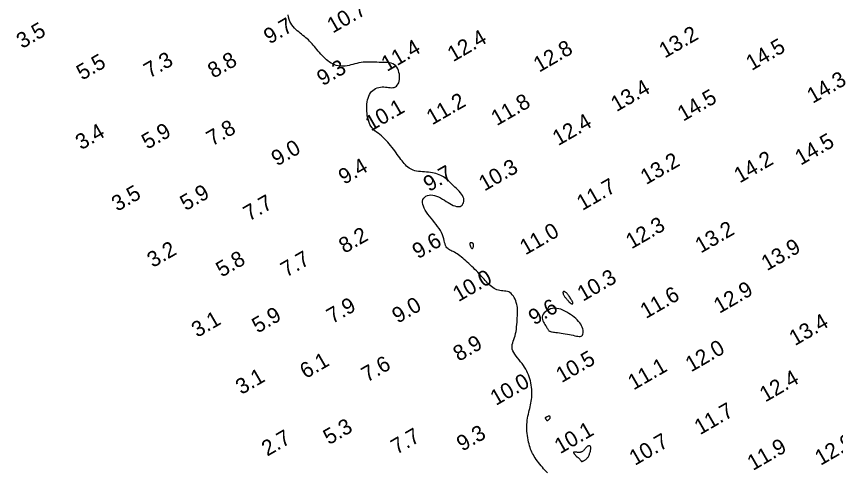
# Model space of a CAD drawing. Extents: x 3024098 to 3056816, y 418252 to 509144.
# Drawn here: x 3026100.9 to 3026364.9, y 427941.2 to 428087.7 of the extents above; entities that cross this region are included whole.
import ezdxf

# ---------------------------------------------------------------- set-up
doc = ezdxf.new("R2010")
doc.units = 0
doc.layers.add('V-CHAN-CONT-EL10', color=7, linetype='Continuous')
doc.layers.add('V-TOPO-SOUN-0911', color=7, linetype='Continuous')

msp = doc.modelspace()

# ---------------------------------------------------------------- linework, layer by layer
at = {"layer": 'V-CHAN-CONT-EL10'}
msp.add_lwpolyline([(3026272.08, 427940.78), (3026271.65, 427941.18), (3026271.23, 427941.62), (3026270.81, 427942.08), (3026270.4, 427942.55), (3026269.98, 427943.04), (3026269.58, 427943.53), (3026269.19, 427944.04), (3026268.81, 427944.54), (3026268.44, 427945.04), (3026268.1, 427945.54), (3026267.79, 427946.02), (3026267.51, 427946.5), (3026267.25, 427946.97), (3026267.02, 427947.43), (3026266.81, 427947.91), (3026266.61, 427948.41), (3026266.44, 427948.92), (3026266.27, 427949.47), (3026266.11, 427950.05), (3026265.96, 427950.67), (3026265.82, 427951.34), (3026265.7, 427952.02), (3026265.59, 427952.73), (3026265.5, 427953.46), (3026265.43, 427954.19), (3026265.39, 427954.92), (3026265.38, 427955.64), (3026265.41, 427956.34), (3026265.46, 427957.03), (3026265.54, 427957.71), (3026265.64, 427958.37), (3026265.76, 427959.01), (3026265.89, 427959.64), (3026266.03, 427960.26), (3026266.17, 427960.86), (3026266.31, 427961.46), (3026266.45, 427962.04), (3026266.58, 427962.62), (3026266.7, 427963.2), (3026266.81, 427963.79), (3026266.9, 427964.39), (3026266.96, 427965), (3026267.01, 427965.62), (3026267.03, 427966.28), (3026267.02, 427966.94), (3026266.98, 427967.62), (3026266.92, 427968.31), (3026266.82, 427969), (3026266.7, 427969.69), (3026266.55, 427970.37), (3026266.37, 427971.03), (3026266.17, 427971.68), (3026265.93, 427972.31), (3026265.66, 427972.93), (3026265.36, 427973.54), (3026265.03, 427974.15), (3026264.67, 427974.74), (3026264.27, 427975.34), (3026263.84, 427975.94), (3026263.38, 427976.54), (3026262.9, 427977.15), (3026262.42, 427977.75), (3026261.97, 427978.35), (3026261.55, 427978.93), (3026261.19, 427979.51), (3026260.9, 427980.07), (3026260.71, 427980.61), (3026260.62, 427981.13), (3026260.63, 427981.63), (3026260.71, 427982.13), (3026260.85, 427982.64), (3026261.03, 427983.16), (3026261.23, 427983.7), (3026261.43, 427984.28), (3026261.62, 427984.9), (3026261.78, 427985.57), (3026261.92, 427986.27), (3026262.03, 427987.01), (3026262.11, 427987.75), (3026262.18, 427988.5), (3026262.24, 427989.24), (3026262.29, 427989.95), (3026262.33, 427990.62), (3026262.37, 427991.26), (3026262.39, 427991.84), (3026262.41, 427992.4), (3026262.41, 427992.94), (3026262.39, 427993.46), (3026262.35, 427993.97), (3026262.27, 427994.48), (3026262.16, 427995.01), (3026262.01, 427995.55), (3026261.82, 427996.1), (3026261.6, 427996.64), (3026261.34, 427997.16), (3026261.05, 427997.65), (3026260.72, 427998.09), (3026260.36, 427998.47), (3026259.97, 427998.77), (3026259.56, 427998.99), (3026259.12, 427999.14), (3026258.66, 427999.24), (3026258.18, 427999.3), (3026257.7, 427999.35), (3026257.21, 427999.4), (3026256.73, 427999.46), (3026256.24, 427999.56), (3026255.77, 427999.71), (3026255.31, 427999.91), (3026254.87, 428000.15), (3026254.43, 428000.43), (3026254, 428000.74), (3026253.58, 428001.09), (3026253.17, 428001.45), (3026252.77, 428001.84), (3026252.38, 428002.24), (3026251.99, 428002.65), (3026251.61, 428003.08), (3026251.22, 428003.51), (3026250.83, 428003.95), (3026250.43, 428004.4), (3026250.01, 428004.86), (3026249.58, 428005.33), (3026249.13, 428005.79), (3026248.67, 428006.27), (3026248.19, 428006.74), (3026247.7, 428007.21), (3026247.2, 428007.67), (3026246.7, 428008.13), (3026246.21, 428008.58), (3026245.71, 428009.02), (3026245.23, 428009.44), (3026244.75, 428009.85), (3026244.29, 428010.23), (3026243.83, 428010.6), (3026243.38, 428010.94), (3026242.94, 428011.25), (3026242.5, 428011.53), (3026242.08, 428011.78), (3026241.67, 428011.98), (3026241.26, 428012.17), (3026240.88, 428012.34), (3026240.52, 428012.52), (3026240.19, 428012.72), (3026239.89, 428012.95), (3026239.62, 428013.23), (3026239.39, 428013.56), (3026239.21, 428013.97), (3026239.05, 428014.44), (3026238.91, 428014.97), (3026238.77, 428015.54), (3026238.61, 428016.15), (3026238.43, 428016.79), (3026238.19, 428017.44), (3026237.9, 428018.11), (3026237.54, 428018.77), (3026237.12, 428019.43), (3026236.65, 428020.09), (3026236.14, 428020.75), (3026235.61, 428021.41), (3026235.07, 428022.07), (3026234.53, 428022.73), (3026234.01, 428023.39), (3026233.52, 428024.06), (3026233.06, 428024.72), (3026232.66, 428025.36), (3026232.32, 428026), (3026232.05, 428026.61), (3026231.87, 428027.2), (3026231.78, 428027.75), (3026231.79, 428028.26), (3026231.92, 428028.73), (3026232.16, 428029.15), (3026232.49, 428029.51), (3026232.89, 428029.81), (3026233.37, 428030.04), (3026233.89, 428030.18), (3026234.46, 428030.24), (3026235.05, 428030.21), (3026235.67, 428030.09), (3026236.29, 428029.88), (3026236.92, 428029.6), (3026237.55, 428029.27), (3026238.18, 428028.91), (3026238.81, 428028.53), (3026239.42, 428028.15), (3026240.02, 428027.78), (3026240.61, 428027.44), (3026241.17, 428027.14), (3026241.7, 428026.88), (3026242.21, 428026.68), (3026242.69, 428026.53), (3026243.14, 428026.46), (3026243.56, 428026.46), (3026243.93, 428026.55), (3026244.26, 428026.73), (3026244.55, 428026.99), (3026244.78, 428027.32), (3026244.96, 428027.7), (3026245.06, 428028.12), (3026245.1, 428028.58), (3026245.05, 428029.06), (3026244.92, 428029.54), (3026244.69, 428030.02), (3026244.39, 428030.5), (3026244.03, 428030.96), (3026243.62, 428031.42), (3026243.17, 428031.87), (3026242.71, 428032.32), (3026242.24, 428032.75), (3026241.79, 428033.17), (3026241.35, 428033.58), (3026240.94, 428033.98), (3026240.54, 428034.37), (3026240.15, 428034.73), (3026239.77, 428035.09), (3026239.37, 428035.42), (3026238.97, 428035.73), (3026238.55, 428036.02), (3026238.11, 428036.28), (3026237.64, 428036.52), (3026237.15, 428036.74), (3026236.64, 428036.93), (3026236.1, 428037.1), (3026235.54, 428037.24), (3026234.95, 428037.36), (3026234.35, 428037.46), (3026233.71, 428037.53), (3026233.06, 428037.59), (3026232.41, 428037.64), (3026231.75, 428037.69), (3026231.11, 428037.75), (3026230.48, 428037.82), (3026229.88, 428037.91), (3026229.32, 428038.04), (3026228.79, 428038.2), (3026228.31, 428038.4), (3026227.86, 428038.63), (3026227.43, 428038.9), (3026227.03, 428039.21), (3026226.64, 428039.54), (3026226.27, 428039.91), (3026225.9, 428040.31), (3026225.53, 428040.74), (3026225.17, 428041.2), (3026224.79, 428041.69), (3026224.42, 428042.19), (3026224.03, 428042.72), (3026223.64, 428043.26), (3026223.24, 428043.82), (3026222.83, 428044.39), (3026222.4, 428044.97), (3026221.96, 428045.56), (3026221.5, 428046.14), (3026221.03, 428046.71), (3026220.55, 428047.27), (3026220.06, 428047.81), (3026219.55, 428048.33), (3026219.03, 428048.81), (3026218.51, 428049.26), (3026217.98, 428049.68), (3026217.45, 428050.09), (3026216.94, 428050.49), (3026216.44, 428050.92), (3026215.98, 428051.36), (3026215.55, 428051.84), (3026215.17, 428052.37), (3026214.84, 428052.96), (3026214.56, 428053.6), (3026214.33, 428054.29), (3026214.14, 428055), (3026213.99, 428055.74), (3026213.89, 428056.5), (3026213.83, 428057.26), (3026213.8, 428058.01), (3026213.81, 428058.74), (3026213.85, 428059.46), (3026213.94, 428060.16), (3026214.06, 428060.82), (3026214.23, 428061.44), (3026214.44, 428062.03), (3026214.7, 428062.57), (3026215.01, 428063.06), (3026215.37, 428063.49), (3026215.77, 428063.87), (3026216.21, 428064.19), (3026216.68, 428064.46), (3026217.18, 428064.67), (3026217.7, 428064.83), (3026218.23, 428064.94), (3026218.76, 428064.99), (3026219.3, 428064.99), (3026219.83, 428064.95), (3026220.35, 428064.89), (3026220.85, 428064.83), (3026221.34, 428064.78), (3026221.81, 428064.76), (3026222.25, 428064.79), (3026222.65, 428064.88), (3026223.02, 428065.05), (3026223.36, 428065.29), (3026223.65, 428065.59), (3026223.9, 428065.96), (3026224.1, 428066.38), (3026224.25, 428066.86), (3026224.35, 428067.37), (3026224.4, 428067.92), (3026224.39, 428068.51), (3026224.33, 428069.11), (3026224.2, 428069.71), (3026224.02, 428070.29), (3026223.79, 428070.84), (3026223.49, 428071.35), (3026223.14, 428071.79), (3026222.73, 428072.16), (3026222.25, 428072.44), (3026221.73, 428072.64), (3026221.16, 428072.78), (3026220.54, 428072.86), (3026219.89, 428072.9), (3026219.21, 428072.92), (3026218.51, 428072.92), (3026217.79, 428072.93), (3026217.06, 428072.94), (3026216.33, 428072.97), (3026215.59, 428072.99), (3026214.85, 428073.01), (3026214.12, 428073.02), (3026213.39, 428073), (3026212.68, 428072.95), (3026211.98, 428072.87), (3026211.29, 428072.75), (3026210.63, 428072.6), (3026209.98, 428072.43), (3026209.34, 428072.26), (3026208.71, 428072.08), (3026208.1, 428071.92), (3026207.49, 428071.79), (3026206.89, 428071.7), (3026206.3, 428071.65), (3026205.71, 428071.66), (3026205.13, 428071.71), (3026204.55, 428071.81), (3026203.98, 428071.96), (3026203.43, 428072.15), (3026202.88, 428072.4), (3026202.35, 428072.68), (3026201.83, 428073.01), (3026201.32, 428073.38), (3026200.82, 428073.78), (3026200.34, 428074.22), (3026199.87, 428074.67), (3026199.42, 428075.14), (3026198.98, 428075.61), (3026198.56, 428076.1), (3026198.15, 428076.58), (3026197.75, 428077.06), (3026197.35, 428077.53), (3026196.97, 428078), (3026196.58, 428078.45), (3026196.2, 428078.89), (3026195.81, 428079.32), (3026195.41, 428079.73), (3026195, 428080.13), (3026194.58, 428080.5), (3026194.14, 428080.87), (3026193.7, 428081.23), (3026193.26, 428081.59), (3026192.8, 428081.96), (3026192.35, 428082.33), (3026191.88, 428082.71), (3026191.42, 428083.11), (3026190.96, 428083.53), (3026190.52, 428083.98), (3026190.1, 428084.46), (3026189.7, 428084.97), (3026189.34, 428085.52), (3026189.03, 428086.12), (3026188.77, 428086.76), (3026188.57, 428087.46), (3026188.44, 428088.19)], dxfattribs=at)
for points in [[(3026247.06, 428014.67), (3026247.03, 428014.6), (3026247.01, 428014.51), (3026247.01, 428014.41), (3026247.02, 428014.3), (3026247.05, 428014.17), (3026247.09, 428014.04), (3026247.14, 428013.88), (3026247.21, 428013.72), (3026247.28, 428013.55), (3026247.36, 428013.39), (3026247.45, 428013.24), (3026247.54, 428013.11), (3026247.64, 428013.02), (3026247.73, 428012.96), (3026247.82, 428012.96), (3026247.9, 428013.01), (3026247.98, 428013.12), (3026248.05, 428013.26), (3026248.11, 428013.43), (3026248.16, 428013.61), (3026248.19, 428013.8), (3026248.21, 428013.99), (3026248.22, 428014.16), (3026248.21, 428014.3), (3026248.19, 428014.42), (3026248.15, 428014.52), (3026248.1, 428014.6), (3026248.03, 428014.66), (3026247.96, 428014.71), (3026247.88, 428014.75), (3026247.79, 428014.78), (3026247.7, 428014.8), (3026247.6, 428014.82), (3026247.5, 428014.83), (3026247.41, 428014.83), (3026247.32, 428014.82), (3026247.23, 428014.8), (3026247.16, 428014.77), (3026247.1, 428014.72)], [(3026279.94, 427995.17), (3026279.97, 427995.16), (3026280, 427995.15), (3026280.02, 427995.14), (3026280.04, 427995.13), (3026280.05, 427995.13), (3026280.06, 427995.13), (3026280.08, 427995.14), (3026280.1, 427995.14), (3026280.11, 427995.15), (3026280.13, 427995.17), (3026280.15, 427995.19), (3026280.18, 427995.21), (3026280.19, 427995.24), (3026280.21, 427995.27), (3026280.22, 427995.31), (3026280.23, 427995.36), (3026280.23, 427995.41), (3026280.23, 427995.47), (3026280.21, 427995.55), (3026280.17, 427995.66), (3026280.12, 427995.78), (3026280.05, 427995.93), (3026279.96, 427996.11), (3026279.84, 427996.33), (3026279.7, 427996.57), (3026279.54, 427996.82), (3026279.38, 427997.09), (3026279.2, 427997.36), (3026279.03, 427997.62), (3026278.85, 427997.87), (3026278.69, 427998.1), (3026278.54, 427998.29), (3026278.39, 427998.46), (3026278.26, 427998.6), (3026278.13, 427998.72), (3026278.01, 427998.82), (3026277.9, 427998.9), (3026277.79, 427998.97), (3026277.69, 427999.03), (3026277.59, 427999.07), (3026277.5, 427999.1), (3026277.41, 427999.12), (3026277.33, 427999.13), (3026277.25, 427999.12), (3026277.19, 427999.09), (3026277.13, 427999.05), (3026277.09, 427998.99), (3026277.06, 427998.91), (3026277.04, 427998.81), (3026277.04, 427998.69), (3026277.05, 427998.56), (3026277.08, 427998.42), (3026277.13, 427998.27), (3026277.2, 427998.1), (3026277.29, 427997.93), (3026277.41, 427997.74), (3026277.54, 427997.56), (3026277.68, 427997.37), (3026277.83, 427997.19), (3026277.99, 427997), (3026278.14, 427996.82), (3026278.29, 427996.65), (3026278.43, 427996.48), (3026278.56, 427996.33), (3026278.67, 427996.19), (3026278.78, 427996.06), (3026278.88, 427995.94), (3026278.97, 427995.83), (3026279.06, 427995.73), (3026279.14, 427995.64), (3026279.23, 427995.56), (3026279.32, 427995.49), (3026279.42, 427995.43), (3026279.51, 427995.38), (3026279.6, 427995.33), (3026279.68, 427995.29), (3026279.76, 427995.25), (3026279.83, 427995.22), (3026279.89, 427995.2)], [(3026280.32, 427985.03), (3026280.86, 427984.9), (3026281.35, 427984.79), (3026281.81, 427984.71), (3026282.21, 427984.66), (3026282.56, 427984.67), (3026282.87, 427984.74), (3026283.12, 427984.89), (3026283.31, 427985.12), (3026283.45, 427985.42), (3026283.53, 427985.79), (3026283.56, 427986.2), (3026283.52, 427986.65), (3026283.43, 427987.13), (3026283.27, 427987.62), (3026283.06, 427988.11), (3026282.78, 427988.59), (3026282.45, 427989.06), (3026282.06, 427989.52), (3026281.62, 427989.98), (3026281.14, 427990.42), (3026280.63, 427990.85), (3026280.08, 427991.27), (3026279.5, 427991.69), (3026278.9, 427992.1), (3026278.28, 427992.48), (3026277.64, 427992.84), (3026276.99, 427993.15), (3026276.33, 427993.41), (3026275.67, 427993.61), (3026275.01, 427993.72), (3026274.35, 427993.75), (3026273.7, 427993.68), (3026273.06, 427993.52), (3026272.46, 427993.28), (3026271.91, 427992.98), (3026271.43, 427992.63), (3026271.01, 427992.24), (3026270.69, 427991.83), (3026270.47, 427991.4), (3026270.37, 427990.97), (3026270.36, 427990.54), (3026270.44, 427990.11), (3026270.57, 427989.7), (3026270.76, 427989.31), (3026270.97, 427988.93), (3026271.19, 427988.57), (3026271.39, 427988.23), (3026271.58, 427987.93), (3026271.74, 427987.65), (3026271.88, 427987.4), (3026272.01, 427987.18), (3026272.14, 427986.98), (3026272.26, 427986.8), (3026272.39, 427986.66), (3026272.53, 427986.53), (3026272.69, 427986.42), (3026272.86, 427986.34), (3026273.07, 427986.26), (3026273.31, 427986.2), (3026273.6, 427986.15), (3026273.94, 427986.09), (3026274.33, 427986.03), (3026274.78, 427985.97), (3026275.3, 427985.9), (3026275.88, 427985.82), (3026276.5, 427985.73), (3026277.14, 427985.63), (3026277.8, 427985.52), (3026278.46, 427985.41), (3026279.11, 427985.29), (3026279.73, 427985.16)], [(3026271.28, 427958.3), (3026271.31, 427958.27), (3026271.35, 427958.24), (3026271.39, 427958.21), (3026271.43, 427958.17), (3026271.47, 427958.12), (3026271.52, 427958.07), (3026271.56, 427958.01), (3026271.61, 427957.94), (3026271.65, 427957.87), (3026271.7, 427957.8), (3026271.75, 427957.73), (3026271.8, 427957.67), (3026271.85, 427957.62), (3026271.9, 427957.59), (3026271.96, 427957.57), (3026272.02, 427957.58), (3026272.09, 427957.6), (3026272.16, 427957.64), (3026272.23, 427957.69), (3026272.31, 427957.75), (3026272.38, 427957.81), (3026272.45, 427957.88), (3026272.52, 427957.94), (3026272.58, 427958), (3026272.64, 427958.05), (3026272.69, 427958.1), (3026272.74, 427958.15), (3026272.78, 427958.19), (3026272.82, 427958.23), (3026272.86, 427958.28), (3026272.89, 427958.32), (3026272.91, 427958.36), (3026272.93, 427958.41), (3026272.95, 427958.46), (3026272.96, 427958.51), (3026272.96, 427958.56), (3026272.96, 427958.62), (3026272.95, 427958.67), (3026272.94, 427958.73), (3026272.92, 427958.79), (3026272.89, 427958.85), (3026272.85, 427958.9), (3026272.8, 427958.95), (3026272.74, 427958.99), (3026272.67, 427959.02), (3026272.58, 427959.03), (3026272.48, 427959.03), (3026272.37, 427959), (3026272.24, 427958.96), (3026272.11, 427958.9), (3026271.98, 427958.84), (3026271.84, 427958.77), (3026271.72, 427958.7), (3026271.6, 427958.63), (3026271.5, 427958.57), (3026271.42, 427958.52), (3026271.35, 427958.47), (3026271.31, 427958.44), (3026271.27, 427958.41), (3026271.25, 427958.39), (3026271.25, 427958.37), (3026271.25, 427958.35), (3026271.26, 427958.32)], [(3026282.26, 427945.36), (3026282.37, 427945.24), (3026282.48, 427945.11), (3026282.58, 427944.99), (3026282.67, 427944.87), (3026282.75, 427944.75), (3026282.83, 427944.65), (3026282.89, 427944.57), (3026282.94, 427944.5), (3026282.98, 427944.45), (3026283.02, 427944.42), (3026283.06, 427944.41), (3026283.11, 427944.41), (3026283.17, 427944.42), (3026283.24, 427944.45), (3026283.33, 427944.48), (3026283.45, 427944.53), (3026283.58, 427944.59), (3026283.73, 427944.65), (3026283.89, 427944.73), (3026284.06, 427944.82), (3026284.22, 427944.92), (3026284.39, 427945.04), (3026284.55, 427945.17), (3026284.71, 427945.32), (3026284.85, 427945.48), (3026284.98, 427945.66), (3026285.11, 427945.85), (3026285.23, 427946.05), (3026285.34, 427946.26), (3026285.44, 427946.49), (3026285.54, 427946.72), (3026285.63, 427946.96), (3026285.71, 427947.2), (3026285.79, 427947.45), (3026285.86, 427947.69), (3026285.92, 427947.93), (3026285.96, 427948.16), (3026285.99, 427948.38), (3026286.01, 427948.58), (3026286.01, 427948.76), (3026286, 427948.93), (3026285.97, 427949.07), (3026285.93, 427949.2), (3026285.87, 427949.3), (3026285.8, 427949.38), (3026285.71, 427949.44), (3026285.61, 427949.47), (3026285.5, 427949.48), (3026285.38, 427949.46), (3026285.25, 427949.42), (3026285.12, 427949.36), (3026284.98, 427949.29), (3026284.85, 427949.2), (3026284.71, 427949.09), (3026284.58, 427948.97), (3026284.46, 427948.84), (3026284.34, 427948.71), (3026284.23, 427948.56), (3026284.12, 427948.42), (3026284.01, 427948.28), (3026283.9, 427948.14), (3026283.79, 427948.01), (3026283.67, 427947.89), (3026283.55, 427947.79), (3026283.42, 427947.69), (3026283.29, 427947.61), (3026283.17, 427947.54), (3026283.04, 427947.48), (3026282.92, 427947.43), (3026282.8, 427947.4), (3026282.68, 427947.36), (3026282.58, 427947.34), (3026282.48, 427947.32), (3026282.38, 427947.31), (3026282.27, 427947.31), (3026282.16, 427947.31), (3026282.03, 427947.32), (3026281.89, 427947.33), (3026281.73, 427947.35), (3026281.55, 427947.37), (3026281.35, 427947.39), (3026281.15, 427947.41), (3026280.95, 427947.43), (3026280.77, 427947.44), (3026280.61, 427947.43), (3026280.49, 427947.42), (3026280.41, 427947.38), (3026280.38, 427947.32), (3026280.39, 427947.25), (3026280.44, 427947.16), (3026280.51, 427947.06), (3026280.6, 427946.96), (3026280.7, 427946.85), (3026280.8, 427946.75), (3026280.9, 427946.65), (3026280.97, 427946.55), (3026281.03, 427946.47), (3026281.08, 427946.39), (3026281.13, 427946.32), (3026281.17, 427946.25), (3026281.22, 427946.18), (3026281.27, 427946.12), (3026281.33, 427946.06), (3026281.41, 427946), (3026281.49, 427945.94), (3026281.59, 427945.88), (3026281.69, 427945.82), (3026281.8, 427945.74), (3026281.91, 427945.66), (3026282.03, 427945.57), (3026282.15, 427945.47)]]:
    msp.add_lwpolyline(points, close=True, dxfattribs=at)

# ---------------------------------------------------------------- texts
at = {"layer": 'V-TOPO-SOUN-0911'}
for s, p in [('10.7 ', (3026202.86, 428082.17)), ('9.7', (3026182.45, 428078.64)), ('3.5', (3026102.75, 428077.19)), ('12.4 ', (3026241.64, 428072.95)), ('13.2 ', (3026309.84, 428074.14)), ('14.5 ', (3026337.85, 428070.13)), ('11.4 ', (3026220.31, 428069.81)), ('12.8 ', (3026269.36, 428069.58)), ('5.5', (3026122.1, 428067.02)), ('7.3', (3026143.8, 428067.68)), ('8.8', (3026164.4, 428067.65)), ('9.3', (3026199.57, 428065.19)), ('14.3 ', (3026357.51, 428059.54)), ('13.4 ', (3026294.29, 428056.88)), ('11.2 ', (3026234.88, 428052.61)), ('11.8 ', (3026255.71, 428052.35)), ('14.5 ', (3026315.77, 428053.79)), ('10.1 ', (3026215.17, 428050.63)), ('7.8', (3026163.98, 428045.8)), ('12.4 ', (3026275.49, 428045.92)), ('3.4', (3026121.79, 428044.58)), ('5.9', (3026143.11, 428044.78)), ('14.5 ', (3026353.63, 428039.62)), ('9.0', (3026184.89, 428039.36)), ('13.2 ', (3026303.84, 428033.39)), ('14.2 ', (3026333.99, 428033.91)), ('9.4', (3026206.53, 428033.43)), ('10.3 ', (3026251.74, 428031.32)), ('9.7', (3026233.89, 428031.13)), ('3.5', (3026133.42, 428024.77)), ('5.9', (3026155.48, 428025)), ('11.7 ', (3026283.3, 428025.05)), ('7.7', (3026175.89, 428021.65)), ('12.3 ', (3026299.12, 428012.69)), ('11.0 ', (3026264.95, 428010.75)), ('13.2 ', (3026321.46, 428011.34)), ('8.2', (3026206.63, 428011.25)), ('9.6', (3026230.31, 428009.48)), ('3.2', (3026144.88, 428006.69)), ('13.9 ', (3026342.78, 428005.66)), ('5.8', (3026167.06, 428003.6)), ('7.7', (3026187.9, 428003.57)), ('10.0 ', (3026243.36, 427995.69)), ('10.3 ', (3026283.47, 427995.82)), ('12.9 ', (3026327.43, 427991.92)), ('11.6 ', (3026303.77, 427990.25)), ('7.9', (3026202.69, 427988.61)), ('9.0', (3026223.8, 427988.74)), ('9.6', (3026267.75, 427988.16)), ('5.9', (3026178.64, 427985.56)), ('3.1', (3026159.17, 427984.2)), ('13.4 ', (3026351.77, 427981.52)), ('8.9', (3026243.47, 427976.47)), ('12.0 ', (3026318.33, 427973.08)), ('6.1', (3026194.11, 427970.91)), ('7.6', (3026213.91, 427969.78)), ('10.5 ', (3026276.6, 427969.61)), ('11.1 ', (3026299.79, 427967.26)), ('3.1', (3026173.38, 427965.79)), ('10.0 ', (3026255.43, 427962.26)), ('12.4 ', (3026342.23, 427963.38)), ('11.7 ', (3026321.2, 427952.84)), ('5.3', (3026201.61, 427949.63)), ('10.1 ', (3026276.13, 427946.72)), ('2.7', (3026181.76, 427945.96)), ('7.7', (3026223.43, 427946.52)), ('9.3', (3026244.59, 427947.54)), ('10.7 ', (3026300.23, 427942.97)), ('11.9 ', (3026338.26, 427941.33)), ('12.9 ', (3026360.04, 427942.97))]:
    msp.add_text(s, height=5, rotation=30, dxfattribs=at).set_placement(p)

doc.saveas('drawing.dxf')
